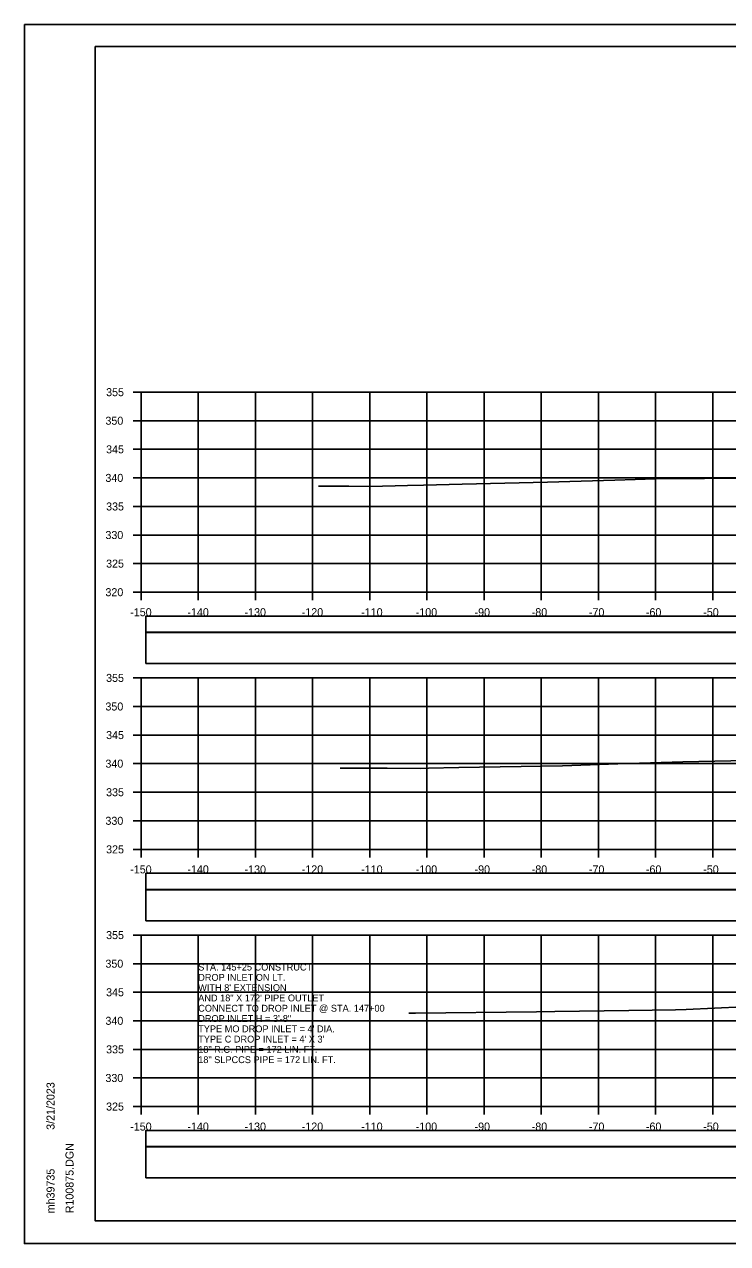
# Model space of a CAD drawing. Extents: x 1368122 to 1710785, y 373130 to 557566.
# Drawn here: x 1368851.8 to 1368974.8, y 379530.5 to 379743.8 of the extents above; entities that cross this region are included whole.
import ezdxf

# ---------------------------------------------------------------- set-up
doc = ezdxf.new("R2010")
doc.units = 0
for name, color, linetype in [('R_Alt Surface', 7, 'Continuous'), ('R_Axis', 7, 'Continuous'), ('R_Axis Annot', 7, 'Continuous'), ('R_Border', 7, 'Continuous'), ('R_Exist Surface', 7, 'Continuous'), ('R_Grid', 7, 'Continuous'), ('R_No Plot', 7, 'Continuous'), ('R_Water Annot', 7, 'Continuous')]:
    doc.layers.add(name, color=color, linetype=linetype)

msp = doc.modelspace()

# ---------------------------------------------------------------- linework, layer by layer
for points in [[(1368873.07, 379631.97), (1369171.37, 379631.97), (1369171.37, 379637.39), (1368873.07, 379637.39)], [(1368873.07, 379586.97), (1369171.37, 379586.97), (1369171.37, 379592.39), (1368873.07, 379592.39)], [(1368873.07, 379541.97), (1369171.37, 379541.97), (1369171.37, 379547.39), (1368873.07, 379547.39)]]:
    msp.add_lwpolyline(points, close=True)
at = {"layer": 'R_Alt Surface'}
for points in [[(1368873.07, 379637.44), (1369171.37, 379637.44), (1369171.37, 379640.26), (1368873.07, 379640.26)], [(1368873.07, 379592.44), (1369171.37, 379592.44), (1369171.37, 379595.26), (1368873.07, 379595.26)], [(1368873.07, 379547.44), (1369171.37, 379547.44), (1369171.37, 379550.26), (1368873.07, 379550.26)]]:
    msp.add_lwpolyline(points, close=True, dxfattribs=at)
at = {"layer": 'R_Axis'}
for p, q in [((1368870.82, 379679.45), (1368872.22, 379679.45)), ((1368872.22, 379644.45), (1368872.22, 379679.45)), ((1368870.82, 379674.45), (1368872.22, 379674.45)), ((1368870.82, 379669.45), (1368872.22, 379669.45)), ((1368870.82, 379664.45), (1368872.22, 379664.45)), ((1368870.82, 379659.45), (1368872.22, 379659.45)), ((1368870.82, 379654.45), (1368872.22, 379654.45)), ((1368870.82, 379649.45), (1368872.22, 379649.45)), ((1368870.82, 379644.45), (1368872.22, 379644.45)), ((1368872.22, 379644.45), (1369172.22, 379644.45)), ((1368872.22, 379643.05), (1368872.22, 379644.45)), ((1368882.22, 379643.05), (1368882.22, 379644.45)), ((1368892.22, 379643.05), (1368892.22, 379644.45)), ((1368902.22, 379643.05), (1368902.22, 379644.45)), ((1368912.22, 379643.05), (1368912.22, 379644.45)), ((1368922.22, 379643.05), (1368922.22, 379644.45)), ((1368932.22, 379643.05), (1368932.22, 379644.45)), ((1368942.22, 379643.05), (1368942.22, 379644.45)), ((1368952.22, 379643.05), (1368952.22, 379644.45)), ((1368962.22, 379643.05), (1368962.22, 379644.45)), ((1368972.22, 379643.05), (1368972.22, 379644.45)), ((1368870.82, 379629.45), (1368872.22, 379629.45)), ((1368872.22, 379599.45), (1368872.22, 379629.45)), ((1368870.82, 379624.45), (1368872.22, 379624.45)), ((1368870.82, 379619.45), (1368872.22, 379619.45)), ((1368870.82, 379614.45), (1368872.22, 379614.45)), ((1368870.82, 379609.45), (1368872.22, 379609.45)), ((1368870.82, 379604.45), (1368872.22, 379604.45)), ((1368870.82, 379599.45), (1368872.22, 379599.45)), ((1368872.22, 379599.45), (1369172.22, 379599.45)), ((1368872.22, 379598.05), (1368872.22, 379599.45)), ((1368882.22, 379598.05), (1368882.22, 379599.45)), ((1368892.22, 379598.05), (1368892.22, 379599.45)), ((1368902.22, 379598.05), (1368902.22, 379599.45)), ((1368912.22, 379598.05), (1368912.22, 379599.45)), ((1368922.22, 379598.05), (1368922.22, 379599.45)), ((1368932.22, 379598.05), (1368932.22, 379599.45)), ((1368942.22, 379598.05), (1368942.22, 379599.45)), ((1368952.22, 379598.05), (1368952.22, 379599.45)), ((1368962.22, 379598.05), (1368962.22, 379599.45)), ((1368972.22, 379598.05), (1368972.22, 379599.45)), ((1368870.82, 379584.45), (1368872.22, 379584.45)), ((1368872.22, 379554.45), (1368872.22, 379584.45)), ((1368870.82, 379579.45), (1368872.22, 379579.45)), ((1368870.82, 379574.45), (1368872.22, 379574.45)), ((1368870.82, 379569.45), (1368872.22, 379569.45)), ((1368870.82, 379564.45), (1368872.22, 379564.45)), ((1368870.82, 379559.45), (1368872.22, 379559.45)), ((1368870.82, 379554.45), (1368872.22, 379554.45)), ((1368872.22, 379554.45), (1369172.22, 379554.45)), ((1368872.22, 379553.05), (1368872.22, 379554.45)), ((1368882.22, 379553.05), (1368882.22, 379554.45)), ((1368892.22, 379553.05), (1368892.22, 379554.45)), ((1368902.22, 379553.05), (1368902.22, 379554.45)), ((1368912.22, 379553.05), (1368912.22, 379554.45)), ((1368922.22, 379553.05), (1368922.22, 379554.45)), ((1368932.22, 379553.05), (1368932.22, 379554.45)), ((1368942.22, 379553.05), (1368942.22, 379554.45)), ((1368952.22, 379553.05), (1368952.22, 379554.45)), ((1368962.22, 379553.05), (1368962.22, 379554.45)), ((1368972.22, 379553.05), (1368972.22, 379554.45))]:
    msp.add_line(p, q, dxfattribs=at)
at = {"layer": 'R_Border'}
for p, q in [((1368864.22, 379739.91), (1369180.4, 379739.91)), ((1368864.22, 379534.45), (1368864.22, 379739.91)), ((1368864.22, 379534.45), (1368864.22, 379534.45)), ((1369180.4, 379534.45), (1368864.22, 379534.45))]:
    msp.add_line(p, q, dxfattribs=at)
at = {"layer": 'R_Exist Surface'}
for points in [[(1368903.25, 379663.02), (1368904.49, 379663.01), (1368906.16, 379663), (1368908.56, 379662.99), (1368912.28, 379662.97), (1368918.82, 379663.1), (1368921.62, 379663.16), (1368928.37, 379663.35), (1368943.29, 379663.69), (1368955.11, 379664.08), (1368962.21, 379664.3), (1368979.35, 379664.39)], [(1368907.03, 379613.68), (1368908.96, 379613.67), (1368911.57, 379613.66), (1368915.3, 379613.63), (1368921.09, 379613.6), (1368922.48, 379613.63), (1368927.78, 379613.75), (1368945.92, 379614.09), (1368955.64, 379614.39), (1368967.01, 379614.74), (1368978.18, 379615)], [(1368919.09, 379570.8), (1368920.23, 379570.8), (1368941.41, 379571.02), (1368944.62, 379571.06), (1368957.56, 379571.23), (1368965.69, 379571.38), (1368967.59, 379571.44), (1368987.4, 379572.34)]]:
    msp.add_lwpolyline(points, dxfattribs=at)
at = {"layer": 'R_Grid'}
for p, q in [((1368872.22, 379679.45), (1369172.22, 379679.45)), ((1368872.22, 379644.45), (1368872.22, 379679.45)), ((1368882.22, 379644.45), (1368882.22, 379679.45)), ((1368892.22, 379644.45), (1368892.22, 379679.45)), ((1368902.22, 379644.45), (1368902.22, 379679.45)), ((1368912.22, 379644.45), (1368912.22, 379679.45)), ((1368922.22, 379644.45), (1368922.22, 379679.45)), ((1368932.22, 379644.45), (1368932.22, 379679.45)), ((1368942.22, 379644.45), (1368942.22, 379679.45)), ((1368952.22, 379644.45), (1368952.22, 379679.45)), ((1368962.22, 379644.45), (1368962.22, 379679.45)), ((1368972.22, 379644.45), (1368972.22, 379679.45)), ((1368872.22, 379674.45), (1369172.22, 379674.45)), ((1368872.22, 379669.45), (1369172.22, 379669.45)), ((1368872.22, 379664.45), (1369172.22, 379664.45)), ((1368872.22, 379659.45), (1369172.22, 379659.45)), ((1368872.22, 379654.45), (1369172.22, 379654.45)), ((1368872.22, 379649.45), (1369172.22, 379649.45)), ((1368872.22, 379644.45), (1369172.22, 379644.45)), ((1368872.22, 379629.45), (1369172.22, 379629.45)), ((1368872.22, 379599.45), (1368872.22, 379629.45)), ((1368882.22, 379599.45), (1368882.22, 379629.45)), ((1368892.22, 379599.45), (1368892.22, 379629.45)), ((1368902.22, 379599.45), (1368902.22, 379629.45)), ((1368912.22, 379599.45), (1368912.22, 379629.45)), ((1368922.22, 379599.45), (1368922.22, 379629.45)), ((1368932.22, 379599.45), (1368932.22, 379629.45)), ((1368942.22, 379599.45), (1368942.22, 379629.45)), ((1368952.22, 379599.45), (1368952.22, 379629.45)), ((1368962.22, 379599.45), (1368962.22, 379629.45)), ((1368972.22, 379599.45), (1368972.22, 379629.45)), ((1368872.22, 379624.45), (1369172.22, 379624.45)), ((1368872.22, 379619.45), (1369172.22, 379619.45)), ((1368872.22, 379614.45), (1369172.22, 379614.45)), ((1368872.22, 379609.45), (1369172.22, 379609.45)), ((1368872.22, 379604.45), (1369172.22, 379604.45)), ((1368872.22, 379599.45), (1369172.22, 379599.45)), ((1368872.22, 379584.45), (1369172.22, 379584.45)), ((1368872.22, 379554.45), (1368872.22, 379584.45)), ((1368882.22, 379554.45), (1368882.22, 379584.45)), ((1368892.22, 379554.45), (1368892.22, 379584.45)), ((1368902.22, 379554.45), (1368902.22, 379584.45)), ((1368912.22, 379554.45), (1368912.22, 379584.45)), ((1368922.22, 379554.45), (1368922.22, 379584.45)), ((1368932.22, 379554.45), (1368932.22, 379584.45)), ((1368942.22, 379554.45), (1368942.22, 379584.45)), ((1368952.22, 379554.45), (1368952.22, 379584.45)), ((1368962.22, 379554.45), (1368962.22, 379584.45)), ((1368972.22, 379554.45), (1368972.22, 379584.45)), ((1368872.22, 379579.45), (1369172.22, 379579.45)), ((1368872.22, 379574.45), (1369172.22, 379574.45)), ((1368872.22, 379569.45), (1369172.22, 379569.45)), ((1368872.22, 379564.45), (1369172.22, 379564.45)), ((1368872.22, 379559.45), (1369172.22, 379559.45)), ((1368872.22, 379554.45), (1369172.22, 379554.45))]:
    msp.add_line(p, q, dxfattribs=at)
at = {"layer": 'R_No Plot'}
for p, q in [((1368851.82, 379743.8), (1369185.15, 379743.8)), ((1368851.82, 379530.47), (1369185.15, 379530.47))]:
    msp.add_line(p, q, dxfattribs=at)
for points in [[(1368851.81, 379743.8), (1369185.15, 379743.8), (1369185.15, 379530.47), (1368851.81, 379530.47)], [(1369098.14, 379739.91), (1369117.76, 379739.91), (1369117.76, 379730.03), (1369133.87, 379730.03), (1369157.07, 379730.03), (1369157.19, 379701.87), (1369180.4, 379701.87), (1369180.4, 379534.45), (1368864.22, 379534.45), (1368864.22, 379739.91)]]:
    msp.add_lwpolyline(points, close=True, dxfattribs=at)

# ---------------------------------------------------------------- texts
at = {"layer": 'R_Axis Annot'}
for s, p in [('355', (1368866.11, 379678.75)), ('350', (1368865.99, 379673.75)), ('345', (1368866.11, 379668.75)), ('340', (1368865.99, 379663.75)), ('335', (1368866.11, 379658.75)), ('330', (1368865.99, 379653.75)), ('325', (1368866.11, 379648.75)), ('320', (1368865.99, 379643.75)), ('-150', (1368870.33, 379640.25)), ('-140', (1368880.33, 379640.25)), ('-130', (1368890.33, 379640.25)), ('-120', (1368900.33, 379640.25)), ('-110', (1368910.73, 379640.25)), ('-100', (1368920.27, 379640.25)), ('-90', (1368930.56, 379640.25)), ('-80', (1368940.56, 379640.25)), ('-70', (1368950.56, 379640.25)), ('-60', (1368960.53, 379640.25)), ('-50', (1368970.56, 379640.25)), ('355', (1368866.11, 379628.75)), ('350', (1368865.99, 379623.75)), ('345', (1368866.11, 379618.75)), ('340', (1368865.99, 379613.75)), ('335', (1368866.11, 379608.75)), ('330', (1368865.99, 379603.75)), ('325', (1368866.11, 379598.75)), ('-150', (1368870.33, 379595.25)), ('-140', (1368880.33, 379595.25)), ('-130', (1368890.33, 379595.25)), ('-120', (1368900.33, 379595.25)), ('-110', (1368910.73, 379595.25)), ('-100', (1368920.27, 379595.25)), ('-90', (1368930.56, 379595.25)), ('-80', (1368940.56, 379595.25)), ('-70', (1368950.56, 379595.25)), ('-60', (1368960.53, 379595.25)), ('-50', (1368970.56, 379595.25)), ('355', (1368866.11, 379583.75)), ('350', (1368865.99, 379578.75)), ('345', (1368866.11, 379573.75)), ('340', (1368865.99, 379568.75)), ('335', (1368866.11, 379563.75)), ('330', (1368865.99, 379558.75)), ('325', (1368866.11, 379553.75)), ('-150', (1368870.33, 379550.25)), ('-140', (1368880.33, 379550.25)), ('-130', (1368890.33, 379550.25)), ('-120', (1368900.33, 379550.25)), ('-110', (1368910.73, 379550.25)), ('-100', (1368920.27, 379550.25)), ('-90', (1368930.56, 379550.25)), ('-80', (1368940.56, 379550.25)), ('-70', (1368950.56, 379550.25)), ('-60', (1368960.53, 379550.25)), ('-50', (1368970.56, 379550.25))]:
    msp.add_text(s, height=1.4, dxfattribs=at).set_placement(p)
at = {"layer": 'R_Border'}
for s, p in [('3/21/2023', (1368857.09, 379550.38)), ('R100875.DGN', (1368860.41, 379535.77)), ('mh39735', (1368857.09, 379535.77))]:
    msp.add_text(s, height=1.4, rotation=90, dxfattribs=at).set_placement(p)
at = {"layer": 'R_Water Annot'}
for s, p in [('STA. 145+25 CONSTRUCT', (1368882.22, 379578.25)), ('DROP INLET ON LT.', (1368882.22, 379576.45)), ("WITH 8' EXTENSION", (1368882.22, 379574.65)), ('AND 18" X 172\' PIPE OUTLET', (1368882.22, 379572.85)), ('CONNECT TO DROP INLET @ STA. 147+00', (1368882.22, 379571.05)), ('DROP INLET H = 3\'-8"', (1368882.22, 379569.25)), ("TYPE MO DROP INLET = 4' DIA.", (1368882.22, 379567.45)), ("TYPE C DROP INLET = 4' X 3'", (1368882.22, 379565.65)), ('18" R.C. PIPE = 172 LIN. FT.', (1368882.22, 379563.85)), ('18" SLPCCS PIPE = 172 LIN. FT.', (1368882.22, 379562.05))]:
    msp.add_text(s, height=1.2, dxfattribs=at).set_placement(p)

doc.saveas('drawing.dxf')
